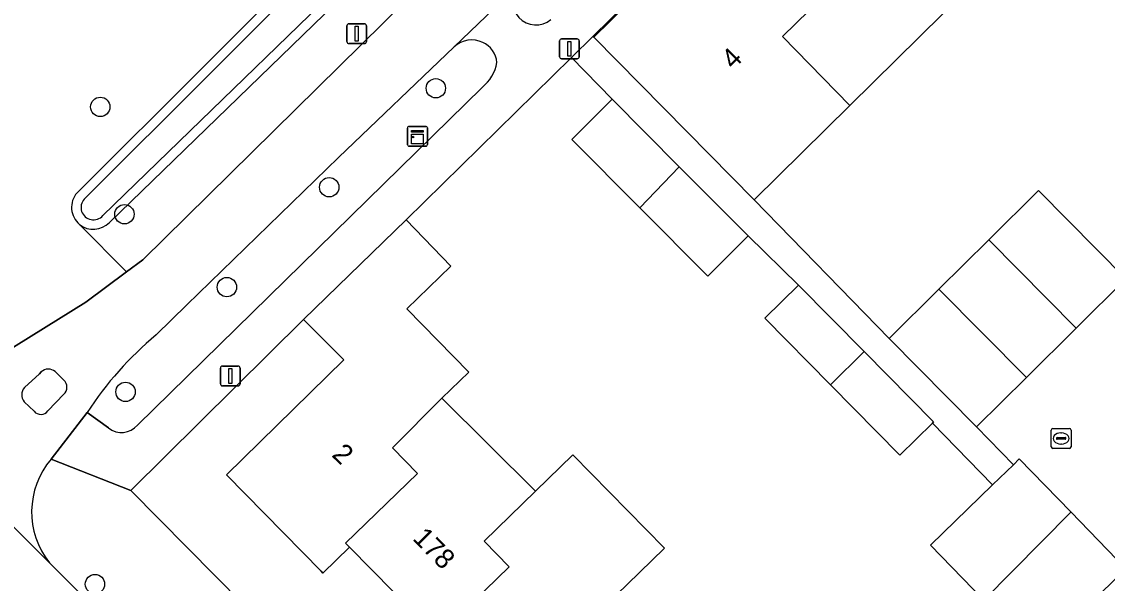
# Model space of a CAD drawing. Extents: x 158472 to 159562, y 388525 to 389606.
# Drawn here: x 159206.3 to 159261.1, y 389095.4 to 389123.8 of the extents above; entities that cross this region are included whole.
import ezdxf

# ---------------------------------------------------------------- set-up
doc = ezdxf.new("R2010")
doc.units = 0
for name, color, linetype in [('IMGEO_Berm_groen', 7, 'Continuous'), ('IMGEO_Boom', 7, 'Continuous'), ('IMGEO_Erf', 7, 'Continuous'), ('IMGEO_Fietspad_gesloten', 7, 'Continuous'), ('IMGEO_Groenvoorziening', 7, 'Continuous'), ('IMGEO_Kast', 7, 'Continuous'), ('IMGEO_Lichtmast', 7, 'Continuous'), ('IMGEO_Muur', 7, 'Continuous'), ('IMGEO_Oever', 7, 'Continuous'), ('IMGEO_Pand', 7, 'Continuous'), ('IMGEO_Pand_nummerreeks', 7, 'Continuous'), ('IMGEO_Rijbaan_lokaal_gesloten', 7, 'Continuous'), ('IMGEO_Rijbaan_lokaal_open', 7, 'Continuous'), ('IMGEO_Rioolput', 7, 'Continuous'), ('IMGEO_Verkeerseiland_open', 7, 'Continuous'), ('IMGEO_Voetpad_open', 7, 'Continuous'), ('IMGEO_Waterloop', 7, 'Continuous')]:
    doc.layers.add(name, color=color, linetype=linetype)

msp = doc.modelspace()

# ---------------------------------------------------------------- linework, layer by layer
at = {"layer": 'IMGEO_Berm_groen'}
for points in [[(159258.385, 389159.846), (159210.687, 389113.621)], [(159209.186, 389113.522), (159211.559, 389111.121), (159212.384, 389111.734), (159260.894, 389159.519)], [(159228.103, 389122.482), (159222.249, 389116.904), (159214.602, 389109.456), (159213.047, 389107.942)], [(159212.116, 389103.395), (159229.506, 389120.44)], [(159209.566, 389104.029), (159210.642, 389103.249)]]:
    msp.add_lwpolyline(points, dxfattribs=at)
for centre, radius, start, end in [((159232.233, 389124.803), 1.207, 139.09, 308.5167), ((159228.988, 389121.546), 1.288, 64.665, 133.3786), ((159229.076, 389121.626), 1.178, 3.6779, 66.8688), ((159228.324, 389121.99), 1.95, 307.3287, 351.4945), ((159209.883, 389114.377), 1.103, 230.7906, 316.7565), ((159224.128, 389094.579), 17.359, 129.6677, 147.0198), ((159211.304, 389104.084), 1.065, 231.6193, 319.6942)]:
    msp.add_arc(centre, radius, start, end, dxfattribs=at)
at = {"layer": 'IMGEO_Boom'}
for centre in [(159227.172, 389120.394), (159210.23, 389119.454), (159221.788, 389115.399), (159211.451, 389114.037), (159216.62, 389110.355), (159211.503, 389105.069), (159209.961, 389095.365)]:
    msp.add_circle(centre, 0.489, dxfattribs=at)
at = {"layer": 'IMGEO_Erf'}
for points in [[(159252.726, 389136.223), (159257.507, 389140.942), (159257.619, 389140.828), (159260.923, 389144.059), (159263.521, 389141.426), (159263.628, 389141.531), (159266.309, 389138.814), (159268.453, 389140.93), (159268.315, 389141.071), (159263.961, 389145.532), (159261.788, 389143.327), (159259.733, 389145.452), (159256.244, 389142.093), (159255.422, 389142.951), (159235.109, 389123.017), (159235.154, 389122.97), (159238.472, 389126.243), (159240.515, 389124.172), (159243.382, 389127.002), (159248.054, 389131.613)], [(159266.947, 389124.414), (159271.341, 389119.919), (159275.792, 389124.315), (159280.23, 389128.797), (159273.586, 389135.729), (159271.299, 389133.472), (159269.507, 389135.289), (159265.949, 389131.777), (159264.719, 389130.564), (159262.049, 389133.27), (159257.429, 389128.752), (159252.766, 389124.151), (159248.079, 389119.525), (159243.252, 389114.762), (159250.061, 389107.765), (159252.573, 389110.254), (159255.086, 389112.743), (159257.598, 389115.232), (159262.011, 389110.777), (159265.954, 389114.652), (159261.56, 389119.146), (159264.253, 389121.779)]]:
    msp.add_lwpolyline(points, close=True, dxfattribs=at)
for points in [[(159254.837, 389094.554), (159252.145, 389097.329), (159255.279, 389100.37), (159252.244, 389103.497), (159250.602, 389101.874), (159247.094, 389105.427), (159243.779, 389108.785), (159245.477, 389110.461), (159242.936, 389112.94), (159240.898, 389110.915), (159237.474, 389114.361), (159234.044, 389117.813), (159236.083, 389119.838), (159234.017, 389121.945), (159234.003, 389121.931), (159225.667, 389113.75), (159227.934, 389111.421), (159225.713, 389109.258), (159228.83, 389106.057), (159227.469, 389104.75), (159232.2, 389100.062), (159234.082, 389101.896), (159238.718, 389097.18), (159236.832, 389095.346)], [(159227.254, 389092.713), (159222.81, 389097.237), (159221.469, 389095.921), (159221.38, 389096.011), (159216.603, 389100.878), (159222.522, 389106.684), (159220.495, 389108.715), (159211.764, 389100.086), (159230.229, 389081.419)]]:
    msp.add_lwpolyline(points, dxfattribs=at)
at = {"layer": 'IMGEO_Fietspad_gesloten'}
for points in [[(159296.553, 389194.125), (159263.397, 389161.998), (159261.691, 389160.304), (159260.894, 389159.519), (159212.384, 389111.734), (159211.559, 389111.121), (159209.501, 389109.592), (159204.58, 389106.549), (159202.684, 389105.377), (159201.838, 389104.854)], [(159213.047, 389107.942), (159214.602, 389109.456), (159222.249, 389116.904), (159228.103, 389122.482), (159231.321, 389125.594), (159242.496, 389136.699), (159245.568, 389139.668), (159246.054, 389140.138), (159251.318, 389145.281), (159256.83, 389150.804), (159257.122, 389150.979), (159267.264, 389161.054), (159269.896, 389163.627), (159270.376, 389164.046), (159277.267, 389170.813), (159281.477, 389174.978), (159287.39, 389180.723), (159290.018, 389183.273)], [(159206.401, 389105.284), (159207.168, 389105.984), (159207.244, 389106.075)], [(159207.956, 389106.091), (159208.39, 389105.662)], [(159199.167, 389104.913), (159207.664, 389096.438)], [(159208.387, 389104.949), (159207.584, 389104.107)], [(159206.891, 389104.087), (159206.383, 389104.572)], [(159207.745, 389101.676), (159209.566, 389104.029)]]:
    msp.add_lwpolyline(points, dxfattribs=at)
for centre, radius, start, end in [((159224.128, 389094.579), 17.359, 129.6677, 147.0198), ((159207.609, 389105.681), 0.537, 49.7527, 132.8219), ((159208.058, 389105.307), 0.486, 312.6269, 46.891), ((159206.806, 389104.918), 0.546, 137.866, 219.2376), ((159207.229, 389104.376), 0.445, 220.4594, 322.8468), ((159210.882, 389099.008), 4.118, 139.6158, 218.6123)]:
    msp.add_arc(centre, radius, start, end, dxfattribs=at)
at = {"layer": 'IMGEO_Groenvoorziening'}
for points in [[(159209.057, 389115.117), (159221.881, 389127.923)], [(159204.092, 389124.473), (159201.377, 389109.793), (159204.58, 389106.549), (159209.501, 389109.592), (159211.559, 389111.121), (159209.186, 389113.522)]]:
    msp.add_lwpolyline(points, dxfattribs=at)
msp.add_arc((159209.882, 389114.381), 1.106, 138.2626, 230.9852, dxfattribs=at)
at = {"layer": 'IMGEO_Kast'}
for p, q in [((159225.743, 389117.545), (159225.743, 389118.386)), ((159225.743, 389118.386), (159225.743, 389117.545)), ((159225.818, 389118.47), (159226.659, 389118.47)), ((159226.659, 389118.47), (159225.818, 389118.47)), ((159226.743, 389118.395), (159226.743, 389117.554)), ((159226.743, 389117.554), (159226.743, 389118.395)), ((159226.668, 389117.47), (159225.827, 389117.47)), ((159225.827, 389117.47), (159226.668, 389117.47))]:
    msp.add_line(p, q, dxfattribs=at)
for points in [[(159225.938, 389118.26), (159226.538, 389118.26), (159226.538, 389118.175), (159225.938, 389118.175), (159225.938, 389118.26)], [(159225.938, 389118.085), (159226.538, 389118.085), (159226.538, 389117.596), (159225.938, 389117.596), (159225.938, 389118.085)]]:
    msp.add_lwpolyline(points, dxfattribs=at)
msp.add_circle((159226.022, 389117.934), 0.0377, dxfattribs=at)
for centre, start, end in [((159225.821, 389118.392), 92.4484, 184.2845), ((159225.821, 389118.392), 92.4484, 184.2845), ((159226.665, 389118.392), 2.4484, 94.2845), ((159226.665, 389118.392), 2.4484, 94.2845), ((159225.821, 389117.548), 182.4484, 274.2845), ((159225.821, 389117.548), 182.4484, 274.2845), ((159226.665, 389117.548), 272.4484, 4.2845), ((159226.665, 389117.548), 272.4484, 4.2845)]:
    msp.add_arc(centre, 0.0779, start, end, dxfattribs=at)
at = {"layer": 'IMGEO_Lichtmast'}
for p, q in [((159222.68, 389122.75), (159222.68, 389123.55)), ((159222.68, 389123.55), (159222.68, 389122.75)), ((159222.78, 389123.65), (159223.57, 389123.65)), ((159223.57, 389123.65), (159222.78, 389123.65)), ((159223.67, 389123.55), (159223.67, 389122.75)), ((159223.67, 389122.75), (159223.67, 389123.55)), ((159223.57, 389122.65), (159222.78, 389122.65)), ((159222.78, 389122.65), (159223.57, 389122.65)), ((159233.419, 389121.984), (159233.419, 389122.784)), ((159233.419, 389122.784), (159233.419, 389121.984)), ((159233.519, 389122.884), (159234.309, 389122.884)), ((159234.309, 389122.884), (159233.519, 389122.884)), ((159234.409, 389122.784), (159234.409, 389121.984)), ((159234.409, 389121.984), (159234.409, 389122.784)), ((159234.309, 389121.884), (159233.519, 389121.884)), ((159233.519, 389121.884), (159234.309, 389121.884)), ((159216.296, 389105.471), (159216.296, 389106.271)), ((159216.296, 389106.271), (159216.296, 389105.471)), ((159216.396, 389106.371), (159217.186, 389106.371)), ((159217.186, 389106.371), (159216.396, 389106.371)), ((159217.286, 389106.271), (159217.286, 389105.471)), ((159217.286, 389105.471), (159217.286, 389106.271)), ((159217.186, 389105.371), (159216.396, 389105.371)), ((159216.396, 389105.371), (159217.186, 389105.371))]:
    msp.add_line(p, q, dxfattribs=at)
for points in [[(159223.1, 389123.525), (159223.25, 389123.525), (159223.25, 389122.775), (159223.1, 389122.775), (159223.1, 389123.525)], [(159233.839, 389122.759), (159233.989, 389122.759), (159233.989, 389122.009), (159233.839, 389122.009), (159233.839, 389122.759)], [(159216.716, 389106.246), (159216.866, 389106.246), (159216.866, 389105.496), (159216.716, 389105.496), (159216.716, 389106.246)]]:
    msp.add_lwpolyline(points, dxfattribs=at)
for centre, start, end in [((159222.78, 389123.55), 90, 180), ((159222.78, 389123.55), 90, 180), ((159223.57, 389123.55), 0, 90), ((159223.57, 389123.55), 360, 90), ((159222.78, 389122.75), 180, 270), ((159222.78, 389122.75), 180, 270), ((159223.57, 389122.75), 270, 0), ((159223.57, 389122.75), 270, 0), ((159233.519, 389122.784), 90, 180), ((159233.519, 389122.784), 90, 180), ((159234.309, 389122.784), 0, 90), ((159234.309, 389122.784), 360, 90), ((159233.519, 389121.984), 180, 270), ((159233.519, 389121.984), 180, 270), ((159234.309, 389121.984), 270, 0), ((159234.309, 389121.984), 270, 0), ((159216.396, 389106.271), 90, 180), ((159216.396, 389106.271), 90, 180), ((159217.186, 389106.271), 0, 90), ((159217.186, 389106.271), 360, 90), ((159216.396, 389105.471), 180, 270), ((159216.396, 389105.471), 180, 270), ((159217.186, 389105.471), 270, 0), ((159217.186, 389105.471), 270, 0)]:
    msp.add_arc(centre, 0.1, start, end, dxfattribs=at)
at = {"layer": 'IMGEO_Muur'}
msp.add_lwpolyline([(159234.003, 389121.931), (159225.667, 389113.75)], dxfattribs=at)
at = {"layer": 'IMGEO_Oever'}
for points in [[(159257.867, 389162.874), (159257.22, 389162.703), (159256.679, 389162.309), (159241.336, 389147.308), (159221.881, 389127.923), (159209.057, 389115.117)], [(159209.421, 389114.8), (159222.221, 389127.582), (159241.674, 389146.965), (159256.991, 389161.94)], [(159258.174, 389160.325), (159210.358, 389113.973)], [(159210.687, 389113.621), (159258.385, 389159.846)]]:
    msp.add_lwpolyline(points, dxfattribs=at)
for centre, radius, start, end in [((159209.882, 389114.381), 1.106, 138.2626, 230.9852), ((159209.88, 389114.376), 0.625, 137.2983, 319.8382), ((159209.883, 389114.377), 1.103, 230.7906, 316.7565)]:
    msp.add_arc(centre, radius, start, end, dxfattribs=at)
at = {"layer": 'IMGEO_Pand'}
for points in [[(159248.054, 389131.613), (159243.382, 389127.002), (159246.026, 389124.318), (159244.679, 389123), (159248.079, 389119.525), (159252.766, 389124.151), (159249.369, 389127.622), (159250.701, 389128.926)], [(159248.079, 389119.525), (159244.679, 389123), (159246.026, 389124.318), (159243.382, 389127.002), (159240.515, 389124.172), (159238.472, 389126.243), (159235.154, 389122.97), (159239.841, 389118.219), (159243.252, 389114.762)], [(159239.463, 389116.436), (159236.083, 389119.838), (159234.044, 389117.813), (159237.474, 389114.361)], [(159239.463, 389116.436), (159237.474, 389114.361), (159240.898, 389110.915), (159242.936, 389112.94)], [(159255.086, 389112.743), (159259.499, 389108.288), (159262.011, 389110.777), (159257.598, 389115.232)], [(159222.81, 389097.237), (159222.616, 389097.435), (159226.238, 389100.943), (159224.981, 389102.24), (159227.469, 389104.75), (159228.83, 389106.057), (159225.713, 389109.258), (159227.934, 389111.421), (159225.667, 389113.75), (159220.495, 389108.715), (159222.522, 389106.684), (159216.603, 389100.878), (159221.38, 389096.011), (159221.469, 389095.921)], [(159252.573, 389110.254), (159256.987, 389105.799), (159259.499, 389108.288), (159255.086, 389112.743)], [(159245.477, 389110.461), (159243.779, 389108.785), (159247.094, 389105.427), (159248.796, 389107.099)], [(159252.573, 389110.254), (159250.061, 389107.765), (159254.474, 389103.31), (159256.987, 389105.799)], [(159248.796, 389107.099), (159247.094, 389105.427), (159250.602, 389101.874), (159252.244, 389103.497), (159252.299, 389103.551)], [(159227.254, 389092.713), (159230.874, 389096.242), (159229.611, 389097.537), (159232.2, 389100.062), (159227.469, 389104.75), (159224.981, 389102.24), (159226.238, 389100.943), (159222.616, 389097.435), (159222.81, 389097.237)], [(159236.832, 389095.346), (159238.718, 389097.18), (159234.082, 389101.896), (159232.2, 389100.062), (159229.611, 389097.537), (159230.874, 389096.242), (159227.254, 389092.713), (159231.88, 389088.004), (159235.509, 389091.534), (159234.247, 389092.831)], [(159259.209, 389098.986), (159259.231, 389099.006), (159256.633, 389101.684), (159256.333, 389101.393), (159255.279, 389100.37), (159252.145, 389097.329), (159254.837, 389094.554)], [(159259.231, 389099.006), (159259.209, 389098.986), (159254.837, 389094.554), (159257.529, 389091.781), (159262.017, 389096.136)]]:
    msp.add_lwpolyline(points, close=True, dxfattribs=at)
at = {"layer": 'IMGEO_Rijbaan_lokaal_gesloten'}
msp.add_lwpolyline([(159199.167, 389104.913), (159198.022, 389105.945), (159196.795, 389107.157), (159195.309, 389108.673), (159193.975, 389107.383), (159193.637, 389107.056), (159191.065, 389104.568), (159194.66, 389100.927), (159196.313, 389099.263), (159198.669, 389096.868), (159200.566, 389095.072), (159201.396, 389094.24), (159201.483, 389094.153), (159201.579, 389094.056), (159203.677, 389091.953), (159206.77, 389088.8), (159209.204, 389091.239), (159209.573, 389091.609), (159211.02, 389093.059), (159210.193, 389093.899), (159209.174, 389094.932), (159207.664, 389096.438)], close=True, dxfattribs=at)
at = {"layer": 'IMGEO_Rijbaan_lokaal_open'}
msp.add_lwpolyline([(159262.011, 389110.777), (159259.499, 389108.288), (159256.987, 389105.799), (159254.474, 389103.31), (159256.333, 389101.393), (159256.633, 389101.684), (159259.231, 389099.006), (159262.017, 389096.136)], dxfattribs=at)
at = {"layer": 'IMGEO_Rioolput'}
for p, q in [((159258.245, 389102.291), (159258.245, 389103.143)), ((159258.32, 389103.217), (159259.172, 389103.217)), ((159258.504, 389102.711), (159258.504, 389102.723)), ((159258.547, 389102.76), (159258.945, 389102.76)), ((159258.733, 389102.997), (159258.758, 389102.997)), ((159258.988, 389102.723), (159258.988, 389102.711)), ((159259.246, 389103.143), (159259.246, 389102.291)), ((159259.172, 389102.217), (159258.32, 389102.217)), ((159258.942, 389102.674), (159258.544, 389102.674)), ((159258.756, 389102.437), (159258.731, 389102.437))]:
    msp.add_line(p, q, dxfattribs=at)
for points in [[(159258.245, 389102.291), (159258.245, 389103.143)], [(159258.32, 389103.217), (159259.172, 389103.217)], [(159259.246, 389103.143), (159259.246, 389102.291)], [(159259.172, 389102.217), (159258.32, 389102.217)]]:
    msp.add_lwpolyline(points, dxfattribs=at)
for centre, radius, start, end in [((159258.322, 389103.141), 0.0765, 91.552, 178.448), ((159258.322, 389103.141), 0.0765, 91.552, 178.448), ((159258.544, 389102.72), 0.0403, 85.8775, 175.7526), ((159258.949, 389102.722), 0.0386, 1.7309, 96.639), ((159259.17, 389103.141), 0.0765, 1.552, 88.448), ((159259.17, 389103.141), 0.0765, 1.552, 88.448), ((159258.322, 389102.293), 0.0765, 181.552, 268.448), ((159258.322, 389102.293), 0.0765, 181.552, 268.448), ((159258.541, 389102.71), 0.0366, 178.938, 274.7102), ((159258.945, 389102.717), 0.043, 264.8664, 352.4533), ((159259.17, 389102.293), 0.0765, 271.552, 358.448), ((159259.17, 389102.293), 0.0765, 271.552, 358.448)]:
    msp.add_arc(centre, radius, start, end, dxfattribs=at)
for centre, major_axis, ratio, start_param, end_param in [((159258.732, 389102.717), (-0.387, 0.002), 0.722429, 4.712389, 7.853982), ((159258.757, 389102.717), (-0.39, 0.002), 0.717154, 1.570796, 4.712389)]:
    msp.add_ellipse(centre, major_axis=major_axis, ratio=ratio, start_param=start_param, end_param=end_param, dxfattribs=at)
at = {"layer": 'IMGEO_Verkeerseiland_open'}
for points in [[(159207.244, 389106.075), (159207.168, 389105.984), (159206.401, 389105.284)], [(159208.39, 389105.662), (159207.956, 389106.091)], [(159207.584, 389104.107), (159208.387, 389104.949)], [(159206.383, 389104.572), (159206.891, 389104.087)]]:
    msp.add_lwpolyline(points, dxfattribs=at)
for centre, radius, start, end in [((159207.609, 389105.681), 0.537, 49.7527, 132.8219), ((159208.058, 389105.307), 0.486, 312.6269, 46.891), ((159206.806, 389104.918), 0.546, 137.866, 219.2376), ((159207.229, 389104.376), 0.445, 220.4594, 322.8468)]:
    msp.add_arc(centre, radius, start, end, dxfattribs=at)
at = {"layer": 'IMGEO_Voetpad_open'}
for points in [[(159220.495, 389108.715), (159225.667, 389113.75), (159234.003, 389121.931), (159234.017, 389121.945), (159235.109, 389123.017), (159255.422, 389142.951), (159256.244, 389142.093), (159259.733, 389145.452), (159261.788, 389143.327), (159263.961, 389145.532), (159265.265, 389146.793), (159264.271, 389147.821)], [(159231.321, 389125.594), (159228.103, 389122.482)], [(159229.506, 389120.44), (159212.116, 389103.395)], [(159210.642, 389103.249), (159209.566, 389104.029), (159207.745, 389101.676), (159211.764, 389100.086), (159220.495, 389108.715)], [(159230.229, 389081.419), (159211.764, 389100.086), (159207.745, 389101.676)], [(159207.664, 389096.438), (159209.174, 389094.932), (159210.193, 389093.899)]]:
    msp.add_lwpolyline(points, dxfattribs=at)
msp.add_lwpolyline([(159243.252, 389114.762), (159239.841, 389118.219), (159235.154, 389122.97), (159235.109, 389123.017), (159234.017, 389121.945), (159236.083, 389119.838), (159239.463, 389116.436), (159242.936, 389112.94), (159245.477, 389110.461), (159248.796, 389107.099), (159252.299, 389103.551), (159252.244, 389103.497), (159255.279, 389100.37), (159256.333, 389101.393), (159254.474, 389103.31), (159250.061, 389107.765)], close=True, dxfattribs=at)
for centre, radius, start, end in [((159232.233, 389124.803), 1.207, 139.09, 308.5167), ((159228.988, 389121.546), 1.288, 64.665, 133.3786), ((159229.076, 389121.626), 1.178, 3.6779, 66.8688), ((159228.324, 389121.99), 1.95, 307.3287, 351.4945), ((159211.304, 389104.084), 1.065, 231.6193, 319.6942), ((159210.882, 389099.008), 4.118, 139.6158, 218.6123)]:
    msp.add_arc(centre, radius, start, end, dxfattribs=at)
at = {"layer": 'IMGEO_Waterloop'}
for points in [[(159256.991, 389161.94), (159241.674, 389146.965), (159222.221, 389127.582), (159209.421, 389114.8)], [(159210.358, 389113.973), (159258.174, 389160.325)]]:
    msp.add_lwpolyline(points, dxfattribs=at)
msp.add_arc((159209.88, 389114.376), 0.625, 137.2983, 319.8382, dxfattribs=at)

# ---------------------------------------------------------------- texts
at = {"layer": 'IMGEO_Pand_nummerreeks'}
for s, rotation, p in [('4', 44.6232, (159242.185, 389121.308)), ('2', 315.784, (159221.874, 389101.848)), ('178', 314.489, (159225.956, 389097.631))]:
    msp.add_text(s, height=1, rotation=rotation, dxfattribs=at).set_placement(p)

doc.saveas('drawing.dxf')
